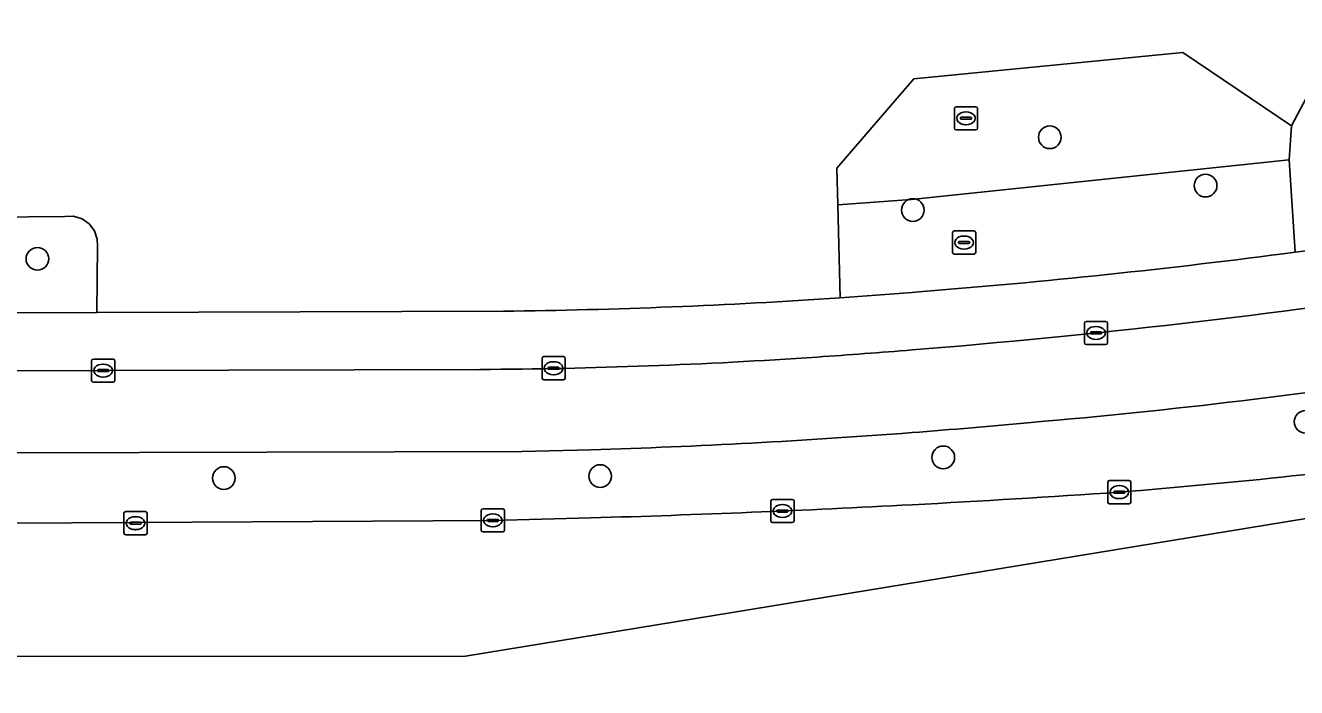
# Model space of a CAD drawing. Extents: x 160455 to 162082, y 388339 to 389736.
# Drawn here: x 161602.2 to 161657.1, y 388341.1 to 388369.7 of the extents above; entities that cross this region are included whole.
import ezdxf

# ---------------------------------------------------------------- set-up
doc = ezdxf.new("R2010")
doc.units = 0
for name, color, linetype in [('IMGEO_Berm_groen', 7, 'Continuous'), ('IMGEO_Boom', 7, 'Continuous'), ('IMGEO_Fietspad_gesloten', 7, 'Continuous'), ('IMGEO_Kolk', 7, 'Continuous'), ('IMGEO_Rijbaan_regionaal_gesloten', 7, 'Continuous'), ('IMGEO_Rioolput', 7, 'Continuous'), ('IMGEO_Voetpad_halfverhard', 7, 'Continuous'), ('IMGEO_Voetpad_open', 7, 'Continuous')]:
    doc.layers.add(name, color=color, linetype=linetype)

msp = doc.modelspace()

# ---------------------------------------------------------------- linework, layer by layer
at = {"layer": 'IMGEO_Berm_groen'}
for points in [[(161637.397, 388357.935), (161637.298, 388361.939), (161637.258, 388363.533), (161640.575, 388367.383), (161652.197, 388368.514), (161656.883, 388365.362), (161664.828, 388380.372)], [(161656.783, 388363.895), (161640.463, 388362.176), (161637.298, 388361.939), (161637.397, 388357.935), (161640.503, 388358.168), (161640.802, 388358.19)], [(161657.039, 388359.9), (161656.783, 388363.895)], [(161596.034, 388361.371), (161603.928, 388361.444), (161604.306, 388361.453), (161604.668, 388361.344), (161604.979, 388361.128), (161605.206, 388360.825), (161605.328, 388360.467), (161605.342, 388360.175), (161605.314, 388357.297), (161622.862, 388357.356)], [(161626.634, 388351.374), (161623.66, 388351.3), (161601.634, 388351.24)], [(161380.923, 388347.635), (161381.39, 388347.632), (161381.858, 388347.63), (161400.946, 388347.676), (161426.946, 388347.739), (161447.946, 388347.79), (161463.946, 388347.828), (161510.249, 388347.94), (161527.249, 388347.981), (161553.327, 388348.044), (161570.327, 388348.085), (161590.409, 388348.133), (161601.642, 388348.202), (161622.407, 388348.328), (161626.64, 388348.434)]]:
    msp.add_lwpolyline(points, dxfattribs=at)
for points in [[(161656.883, 388365.362), (161652.197, 388368.514), (161640.575, 388367.383), (161637.258, 388363.533), (161637.298, 388361.939), (161640.463, 388362.176), (161656.783, 388363.895)], [(161604.979, 388361.128), (161604.668, 388361.344), (161604.306, 388361.453), (161603.928, 388361.444), (161596.034, 388361.371), (161595.532, 388361.52), (161595.29, 388361.671), (161594.618, 388361.993), (161593.903, 388362.203), (161593.163, 388362.295), (161592.419, 388362.268), (161591.688, 388362.122), (161590.392, 388363.109), (161590.264, 388363.287), (161589.841, 388363.738), (161589.338, 388364.099), (161588.776, 388364.356), (161588.174, 388364.5), (161584.824, 388364.294), (161584.92, 388357.228), (161605.314, 388357.297), (161605.342, 388360.175), (161605.328, 388360.467), (161605.206, 388360.825)]]:
    msp.add_lwpolyline(points, close=True, dxfattribs=at)
for centre, radius, start, end in [((161615.887, 388672.712), 315.508, 274.52932, 277.49457), ((161619.969, 388612.709), 255.37, 270.64908, 273.91324), ((161624.31, 388604.37), 252.717, 274.84461, 278.98765), ((161616.063, 388667.816), 316.646, 274.42671, 275.362), ((161617.537, 388652.203), 300.967, 271.73207, 274.37633), ((161627.603, 388622.798), 274.125, 274.57179, 277.70697), ((161609.042, 388938.332), 590.171, 273.055776, 273.926296), ((161610.215, 388920.788), 572.589, 271.64379, 273.03217)]:
    msp.add_arc(centre, radius, start, end, dxfattribs=at)
at = {"layer": 'IMGEO_Boom'}
for centre in [(161646.45, 388364.86), (161653.177, 388362.775), (161640.54, 388361.721), (161602.743, 388359.614), (161657.495, 388352.581), (161641.852, 388351.047), (161610.793, 388350.153), (161627.037, 388350.239)]:
    msp.add_circle(centre, 0.489, dxfattribs=at)
at = {"layer": 'IMGEO_Fietspad_gesloten'}
for points in [[(161621.843, 388354.843), (161605.581, 388354.79), (161584.131, 388354.746), (161563.646, 388354.712), (161500, 388354.547), (161482.221, 388354.501), (161385.23, 388354.303), (161382.274, 388354.268)], [(161382.674, 388350.734), (161385.44, 388350.737), (161400.938, 388350.776), (161426.938, 388350.842), (161447.938, 388350.895), (161463.938, 388350.935), (161482.251, 388350.981), (161500, 388351.02), (161510.249, 388351.043), (161527.249, 388351.08), (161553.319, 388351.138), (161564.186, 388351.162), (161570.319, 388351.171), (161584.355, 388351.193), (161601.634, 388351.24), (161623.66, 388351.3), (161626.634, 388351.374)]]:
    msp.add_lwpolyline(points, dxfattribs=at)
for centre, radius, start, end in [((161612.921, 388697.655), 343.083, 274.6112, 278.53274), ((161620.838, 388580.843), 226.002, 270.25474, 273.95138), ((161614.467, 388677.322), 322.691, 273.89953, 274.62794), ((161624.31, 388604.37), 252.717, 274.84461, 278.98765), ((161616.063, 388667.816), 316.646, 274.42671, 275.362), ((161617.537, 388652.203), 300.967, 271.73207, 274.37633)]:
    msp.add_arc(centre, radius, start, end, dxfattribs=at)
at = {"layer": 'IMGEO_Kolk'}
for p, q in [((161648.022, 388356.917), (161648.874, 388356.917)), ((161647.947, 388355.991), (161647.947, 388356.843)), ((161648.206, 388356.411), (161648.206, 388356.423)), ((161648.644, 388356.374), (161648.246, 388356.374)), ((161648.249, 388356.46), (161648.647, 388356.46)), ((161648.435, 388356.697), (161648.46, 388356.697)), ((161648.69, 388356.423), (161648.69, 388356.411)), ((161648.948, 388356.843), (161648.948, 388355.991)), ((161648.874, 388355.917), (161648.022, 388355.917)), ((161648.458, 388356.137), (161648.433, 388356.137)), ((161605.159, 388355.291), (161606.011, 388355.291)), ((161624.528, 388354.468), (161624.528, 388355.32)), ((161624.603, 388355.394), (161625.455, 388355.394)), ((161625.529, 388355.32), (161625.529, 388354.468)), ((161605.084, 388354.365), (161605.084, 388355.217)), ((161605.343, 388354.785), (161605.343, 388354.797)), ((161605.781, 388354.748), (161605.383, 388354.748)), ((161605.386, 388354.834), (161605.784, 388354.834)), ((161605.572, 388355.071), (161605.597, 388355.071)), ((161605.827, 388354.797), (161605.827, 388354.785)), ((161606.085, 388355.217), (161606.085, 388354.365)), ((161624.787, 388354.888), (161624.787, 388354.9)), ((161625.225, 388354.851), (161624.827, 388354.851)), ((161624.83, 388354.937), (161625.228, 388354.937)), ((161625.016, 388355.174), (161625.041, 388355.174)), ((161625.271, 388354.9), (161625.271, 388354.888)), ((161606.011, 388354.291), (161605.159, 388354.291)), ((161605.595, 388354.511), (161605.57, 388354.511)), ((161625.455, 388354.394), (161624.603, 388354.394)), ((161625.039, 388354.614), (161625.014, 388354.614)), ((161648.952, 388349.12), (161648.952, 388349.972)), ((161649.027, 388350.046), (161649.879, 388350.046)), ((161649.44, 388349.826), (161649.465, 388349.826)), ((161649.953, 388349.972), (161649.953, 388349.12)), ((161634.482, 388349.231), (161635.334, 388349.231)), ((161649.211, 388349.54), (161649.211, 388349.552)), ((161649.649, 388349.503), (161649.251, 388349.503)), ((161649.254, 388349.589), (161649.652, 388349.589)), ((161649.463, 388349.266), (161649.438, 388349.266)), ((161649.695, 388349.552), (161649.695, 388349.54)), ((161606.554, 388348.706), (161607.406, 388348.706)), ((161621.906, 388347.902), (161621.906, 388348.754)), ((161621.981, 388348.828), (161622.833, 388348.828)), ((161622.907, 388348.754), (161622.907, 388347.902)), ((161634.407, 388348.305), (161634.407, 388349.157)), ((161634.666, 388348.725), (161634.666, 388348.737)), ((161635.104, 388348.688), (161634.706, 388348.688)), ((161634.709, 388348.774), (161635.107, 388348.774)), ((161634.895, 388349.011), (161634.92, 388349.011)), ((161635.15, 388348.737), (161635.15, 388348.725)), ((161635.408, 388349.157), (161635.408, 388348.305)), ((161649.879, 388349.046), (161649.027, 388349.046)), ((161606.479, 388347.78), (161606.479, 388348.632)), ((161606.738, 388348.2), (161606.738, 388348.212)), ((161607.176, 388348.163), (161606.778, 388348.163)), ((161606.781, 388348.249), (161607.179, 388348.249)), ((161606.967, 388348.486), (161606.992, 388348.486)), ((161607.222, 388348.212), (161607.222, 388348.2)), ((161607.48, 388348.632), (161607.48, 388347.78)), ((161622.165, 388348.322), (161622.165, 388348.334)), ((161622.603, 388348.285), (161622.205, 388348.285)), ((161622.208, 388348.371), (161622.606, 388348.371)), ((161622.394, 388348.608), (161622.419, 388348.608)), ((161622.649, 388348.334), (161622.649, 388348.322)), ((161635.334, 388348.231), (161634.482, 388348.231)), ((161634.918, 388348.451), (161634.893, 388348.451)), ((161607.406, 388347.706), (161606.554, 388347.706)), ((161606.99, 388347.926), (161606.965, 388347.926)), ((161622.833, 388347.828), (161621.981, 388347.828)), ((161622.417, 388348.048), (161622.392, 388348.048))]:
    msp.add_line(p, q, dxfattribs=at)
for points in [[(161648.022, 388356.917), (161648.874, 388356.917)], [(161647.947, 388355.991), (161647.947, 388356.843)], [(161648.948, 388356.843), (161648.948, 388355.991)], [(161648.874, 388355.917), (161648.022, 388355.917)], [(161605.159, 388355.291), (161606.011, 388355.291)], [(161624.528, 388354.468), (161624.528, 388355.32)], [(161624.603, 388355.394), (161625.455, 388355.394)], [(161625.529, 388355.32), (161625.529, 388354.468)], [(161605.084, 388354.365), (161605.084, 388355.217)], [(161606.085, 388355.217), (161606.085, 388354.365)], [(161606.011, 388354.291), (161605.159, 388354.291)], [(161625.455, 388354.394), (161624.603, 388354.394)], [(161648.952, 388349.12), (161648.952, 388349.972)], [(161649.027, 388350.046), (161649.879, 388350.046)], [(161649.953, 388349.972), (161649.953, 388349.12)], [(161634.482, 388349.231), (161635.334, 388349.231)], [(161606.554, 388348.706), (161607.406, 388348.706)], [(161621.906, 388347.902), (161621.906, 388348.754)], [(161621.981, 388348.828), (161622.833, 388348.828)], [(161622.907, 388348.754), (161622.907, 388347.902)], [(161634.407, 388348.305), (161634.407, 388349.157)], [(161635.408, 388349.157), (161635.408, 388348.305)], [(161649.879, 388349.046), (161649.027, 388349.046)], [(161606.479, 388347.78), (161606.479, 388348.632)], [(161607.48, 388348.632), (161607.48, 388347.78)], [(161635.334, 388348.231), (161634.482, 388348.231)], [(161607.406, 388347.706), (161606.554, 388347.706)], [(161622.833, 388347.828), (161621.981, 388347.828)]]:
    msp.add_lwpolyline(points, dxfattribs=at)
for centre, radius, start, end in [((161648.024, 388356.841), 0.0765, 91.552, 178.448), ((161648.024, 388356.841), 0.0765, 91.552, 178.448), ((161648.872, 388356.841), 0.0765, 1.552, 88.448), ((161648.872, 388356.841), 0.0765, 1.552, 88.448), ((161648.246, 388356.42), 0.0403, 85.8775, 175.7526), ((161648.243, 388356.41), 0.0366, 178.938, 274.7102), ((161648.647, 388356.417), 0.043, 264.8664, 352.4533), ((161648.651, 388356.422), 0.0386, 1.7309, 96.639), ((161648.024, 388355.993), 0.0765, 181.552, 268.448), ((161648.024, 388355.993), 0.0765, 181.552, 268.448), ((161648.872, 388355.993), 0.0765, 271.552, 358.448), ((161648.872, 388355.993), 0.0765, 271.552, 358.448), ((161605.161, 388355.215), 0.0765, 91.552, 178.448), ((161605.161, 388355.215), 0.0765, 91.552, 178.448), ((161606.009, 388355.215), 0.0765, 1.552, 88.448), ((161606.009, 388355.215), 0.0765, 1.552, 88.448), ((161624.605, 388355.318), 0.0765, 91.552, 178.448), ((161624.605, 388355.318), 0.0765, 91.552, 178.448), ((161625.453, 388355.318), 0.0765, 1.552, 88.448), ((161625.453, 388355.318), 0.0765, 1.552, 88.448), ((161605.383, 388354.794), 0.0403, 85.8775, 175.7526), ((161605.38, 388354.784), 0.0366, 178.938, 274.7102), ((161605.784, 388354.791), 0.043, 264.8664, 352.4533), ((161605.788, 388354.796), 0.0386, 1.7309, 96.639), ((161624.827, 388354.897), 0.0403, 85.8775, 175.7526), ((161624.824, 388354.887), 0.0366, 178.938, 274.7102), ((161625.228, 388354.894), 0.043, 264.8664, 352.4533), ((161625.232, 388354.899), 0.0386, 1.7309, 96.639), ((161605.161, 388354.367), 0.0765, 181.552, 268.448), ((161605.161, 388354.367), 0.0765, 181.552, 268.448), ((161606.009, 388354.367), 0.0765, 271.552, 358.448), ((161606.009, 388354.367), 0.0765, 271.552, 358.448), ((161624.605, 388354.47), 0.0765, 181.552, 268.448), ((161624.605, 388354.47), 0.0765, 181.552, 268.448), ((161625.453, 388354.47), 0.0765, 271.552, 358.448), ((161625.453, 388354.47), 0.0765, 271.552, 358.448), ((161649.029, 388349.97), 0.0765, 91.552, 178.448), ((161649.029, 388349.97), 0.0765, 91.552, 178.448), ((161649.877, 388349.97), 0.0765, 1.552, 88.448), ((161649.877, 388349.97), 0.0765, 1.552, 88.448), ((161634.484, 388349.155), 0.0765, 91.552, 178.448), ((161634.484, 388349.155), 0.0765, 91.552, 178.448), ((161635.332, 388349.155), 0.0765, 1.552, 88.448), ((161635.332, 388349.155), 0.0765, 1.552, 88.448), ((161649.251, 388349.549), 0.0403, 85.8775, 175.7526), ((161649.248, 388349.539), 0.0366, 178.938, 274.7102), ((161649.652, 388349.546), 0.043, 264.8664, 352.4533), ((161649.656, 388349.551), 0.0386, 1.7309, 96.639), ((161606.556, 388348.63), 0.0765, 91.552, 178.448), ((161606.556, 388348.63), 0.0765, 91.552, 178.448), ((161607.404, 388348.63), 0.0765, 1.552, 88.448), ((161607.404, 388348.63), 0.0765, 1.552, 88.448), ((161621.983, 388348.752), 0.0765, 91.552, 178.448), ((161621.983, 388348.752), 0.0765, 91.552, 178.448), ((161622.831, 388348.752), 0.0765, 1.552, 88.448), ((161622.831, 388348.752), 0.0765, 1.552, 88.448), ((161634.706, 388348.734), 0.0403, 85.8775, 175.7526), ((161634.703, 388348.724), 0.0366, 178.938, 274.7102), ((161635.107, 388348.731), 0.043, 264.8664, 352.4533), ((161635.111, 388348.736), 0.0386, 1.7309, 96.639), ((161649.029, 388349.122), 0.0765, 181.552, 268.448), ((161649.029, 388349.122), 0.0765, 181.552, 268.448), ((161649.877, 388349.122), 0.0765, 271.552, 358.448), ((161649.877, 388349.122), 0.0765, 271.552, 358.448), ((161606.778, 388348.209), 0.0403, 85.8775, 175.7526), ((161606.775, 388348.199), 0.0366, 178.938, 274.7102), ((161607.179, 388348.206), 0.043, 264.8664, 352.4533), ((161607.183, 388348.211), 0.0386, 1.7309, 96.639), ((161622.205, 388348.331), 0.0403, 85.8775, 175.7526), ((161622.202, 388348.321), 0.0366, 178.938, 274.7102), ((161622.606, 388348.328), 0.043, 264.8664, 352.4533), ((161622.61, 388348.333), 0.0386, 1.7309, 96.639), ((161634.484, 388348.307), 0.0765, 181.552, 268.448), ((161634.484, 388348.307), 0.0765, 181.552, 268.448), ((161635.332, 388348.307), 0.0765, 271.552, 358.448), ((161635.332, 388348.307), 0.0765, 271.552, 358.448), ((161606.556, 388347.782), 0.0765, 181.552, 268.448), ((161606.556, 388347.782), 0.0765, 181.552, 268.448), ((161607.404, 388347.782), 0.0765, 271.552, 358.448), ((161607.404, 388347.782), 0.0765, 271.552, 358.448), ((161621.983, 388347.904), 0.0765, 181.552, 268.448), ((161621.983, 388347.904), 0.0765, 181.552, 268.448), ((161622.831, 388347.904), 0.0765, 271.552, 358.448), ((161622.831, 388347.904), 0.0765, 271.552, 358.448)]:
    msp.add_arc(centre, radius, start, end, dxfattribs=at)
for centre, major_axis, ratio, start_param, end_param in [((161648.434, 388356.417), (-0.387, 0.002), 0.722429, 4.712389, 7.853982), ((161648.459, 388356.417), (-0.39, 0.002), 0.717154, 1.570796, 4.712389), ((161605.571, 388354.791), (-0.387, 0.002), 0.722429, 4.712389, 7.853982), ((161605.596, 388354.791), (-0.39, 0.002), 0.717154, 1.570796, 4.712389), ((161625.015, 388354.894), (-0.387, 0.002), 0.722429, 4.712389, 7.853982), ((161625.04, 388354.894), (-0.39, 0.002), 0.717154, 1.570796, 4.712389), ((161649.439, 388349.546), (-0.387, 0.002), 0.722429, 4.712389, 7.853982), ((161649.464, 388349.546), (-0.39, 0.002), 0.717154, 1.570796, 4.712389), ((161634.894, 388348.731), (-0.387, 0.002), 0.722429, 4.712389, 7.853982), ((161634.919, 388348.731), (-0.39, 0.002), 0.717154, 1.570796, 4.712389), ((161606.966, 388348.206), (-0.387, 0.002), 0.722429, 4.712389, 7.853982), ((161606.991, 388348.206), (-0.39, 0.002), 0.717154, 1.570796, 4.712389), ((161622.393, 388348.328), (-0.387, 0.002), 0.722429, 4.712389, 7.853982), ((161622.418, 388348.328), (-0.39, 0.002), 0.717154, 1.570796, 4.712389)]:
    msp.add_ellipse(centre, major_axis=major_axis, ratio=ratio, start_param=start_param, end_param=end_param, dxfattribs=at)
at = {"layer": 'IMGEO_Rijbaan_regionaal_gesloten'}
for points in [[(161341.848, 388343.942), (161320.186, 388343.251), (161320.066, 388343.246), (161319.969, 388341.111), (161340.963, 388342.346), (161621.218, 388342.469), (161666.576, 388349.892)], [(161626.64, 388348.434), (161622.407, 388348.328), (161601.642, 388348.202), (161590.409, 388348.133), (161570.327, 388348.085), (161553.327, 388348.044), (161527.249, 388347.981), (161510.249, 388347.94), (161463.946, 388347.828), (161447.946, 388347.79), (161426.946, 388347.739), (161400.946, 388347.676), (161381.858, 388347.63), (161381.39, 388347.632), (161380.923, 388347.635)]]:
    msp.add_lwpolyline(points, dxfattribs=at)
for centre, radius, start, end in [((161627.603, 388622.798), 274.125, 274.57179, 277.70697), ((161609.042, 388938.332), 590.171, 273.055776, 273.926296), ((161610.215, 388920.788), 572.589, 271.64379, 273.03217)]:
    msp.add_arc(centre, radius, start, end, dxfattribs=at)
at = {"layer": 'IMGEO_Rioolput'}
for p, q in [((161642.333, 388365.254), (161642.333, 388366.106)), ((161642.408, 388366.18), (161643.26, 388366.18)), ((161642.592, 388365.674), (161642.592, 388365.686)), ((161642.635, 388365.723), (161643.033, 388365.723)), ((161642.821, 388365.96), (161642.846, 388365.96)), ((161643.076, 388365.686), (161643.076, 388365.674)), ((161643.334, 388366.106), (161643.334, 388365.254)), ((161643.26, 388365.18), (161642.408, 388365.18)), ((161643.03, 388365.637), (161642.632, 388365.637)), ((161642.844, 388365.4), (161642.819, 388365.4)), ((161642.25, 388359.892), (161642.25, 388360.744)), ((161642.325, 388360.818), (161643.177, 388360.818)), ((161643.251, 388360.744), (161643.251, 388359.892)), ((161642.509, 388360.312), (161642.509, 388360.324)), ((161642.947, 388360.275), (161642.549, 388360.275)), ((161642.552, 388360.361), (161642.95, 388360.361)), ((161642.738, 388360.598), (161642.763, 388360.598)), ((161642.993, 388360.324), (161642.993, 388360.312)), ((161643.177, 388359.818), (161642.325, 388359.818)), ((161642.761, 388360.038), (161642.736, 388360.038))]:
    msp.add_line(p, q, dxfattribs=at)
for points in [[(161642.333, 388365.254), (161642.333, 388366.106)], [(161642.408, 388366.18), (161643.26, 388366.18)], [(161643.334, 388366.106), (161643.334, 388365.254)], [(161643.26, 388365.18), (161642.408, 388365.18)], [(161642.25, 388359.892), (161642.25, 388360.744)], [(161642.325, 388360.818), (161643.177, 388360.818)], [(161643.251, 388360.744), (161643.251, 388359.892)], [(161643.177, 388359.818), (161642.325, 388359.818)]]:
    msp.add_lwpolyline(points, dxfattribs=at)
for centre, radius, start, end in [((161642.41, 388366.104), 0.0765, 91.552, 178.448), ((161642.41, 388366.104), 0.0765, 91.552, 178.448), ((161642.632, 388365.683), 0.0403, 85.8775, 175.7526), ((161642.629, 388365.673), 0.0366, 178.938, 274.7102), ((161643.033, 388365.68), 0.043, 264.8664, 352.4533), ((161643.037, 388365.685), 0.0386, 1.7309, 96.639), ((161643.258, 388366.104), 0.0765, 1.552, 88.448), ((161643.258, 388366.104), 0.0765, 1.552, 88.448), ((161642.41, 388365.256), 0.0765, 181.552, 268.448), ((161642.41, 388365.256), 0.0765, 181.552, 268.448), ((161643.258, 388365.256), 0.0765, 271.552, 358.448), ((161643.258, 388365.256), 0.0765, 271.552, 358.448), ((161642.327, 388360.742), 0.0765, 91.552, 178.448), ((161642.327, 388360.742), 0.0765, 91.552, 178.448), ((161643.175, 388360.742), 0.0765, 1.552, 88.448), ((161643.175, 388360.742), 0.0765, 1.552, 88.448), ((161642.549, 388360.321), 0.0403, 85.8775, 175.7526), ((161642.546, 388360.311), 0.0366, 178.938, 274.7102), ((161642.95, 388360.318), 0.043, 264.8664, 352.4533), ((161642.954, 388360.323), 0.0386, 1.7309, 96.639), ((161642.327, 388359.894), 0.0765, 181.552, 268.448), ((161642.327, 388359.894), 0.0765, 181.552, 268.448), ((161643.175, 388359.894), 0.0765, 271.552, 358.448), ((161643.175, 388359.894), 0.0765, 271.552, 358.448)]:
    msp.add_arc(centre, radius, start, end, dxfattribs=at)
for centre, major_axis, ratio, start_param, end_param in [((161642.82, 388365.68), (-0.387, 0.002), 0.722429, 4.712389, 7.853982), ((161642.845, 388365.68), (-0.39, 0.002), 0.717154, 1.570796, 4.712389), ((161642.737, 388360.318), (-0.387, 0.002), 0.722429, 4.712389, 7.853982), ((161642.762, 388360.318), (-0.39, 0.002), 0.717154, 1.570796, 4.712389)]:
    msp.add_ellipse(centre, major_axis=major_axis, ratio=ratio, start_param=start_param, end_param=end_param, dxfattribs=at)
at = {"layer": 'IMGEO_Voetpad_halfverhard'}
msp.add_lwpolyline([(161664.828, 388380.372), (161656.883, 388365.362), (161656.783, 388363.895), (161657.039, 388359.9), (161657.961, 388360.022), (161658.882, 388360.147), (161658.611, 388364.149), (161658.853, 388365.338), (161660.392, 388368.174), (161661.346, 388367.686), (161663.145, 388371.039), (161662.199, 388371.569), (161662.931, 388372.938), (161673.551, 388392.813), (161671.926, 388393.653)], close=True, dxfattribs=at)
at = {"layer": 'IMGEO_Voetpad_open'}
for points in [[(161670.406, 388361.992), (161662.083, 388360.604), (161658.882, 388360.147), (161657.961, 388360.022), (161657.039, 388359.9)], [(161640.802, 388358.19), (161640.503, 388358.168), (161637.397, 388357.935)], [(161622.862, 388357.356), (161605.314, 388357.297), (161584.92, 388357.228), (161583.091, 388357.232), (161575.041, 388357.25), (161563.595, 388357.275), (161500, 388357.068), (161497.334, 388357.059), (161482.211, 388357.01), (161469.759, 388356.983), (161385.142, 388356.797), (161379.949, 388356.809), (161379.648, 388356.81), (161375.109, 388356.904), (161373.168, 388356.944), (161365.953, 388357.183), (161364.423, 388357.271), (161360.819, 388357.477)], [(161382.274, 388354.268), (161385.23, 388354.303), (161482.221, 388354.501), (161500, 388354.547), (161563.646, 388354.712), (161584.131, 388354.746), (161605.581, 388354.79), (161621.843, 388354.843)]]:
    msp.add_lwpolyline(points, dxfattribs=at)
for centre, radius, start, end in [((161615.887, 388672.712), 315.508, 274.52932, 277.49457), ((161612.921, 388697.655), 343.083, 274.6112, 278.53274), ((161619.969, 388612.709), 255.37, 270.64908, 273.91324), ((161620.838, 388580.843), 226.002, 270.25474, 273.95138), ((161614.467, 388677.322), 322.691, 273.89953, 274.62794)]:
    msp.add_arc(centre, radius, start, end, dxfattribs=at)

doc.saveas('drawing.dxf')
